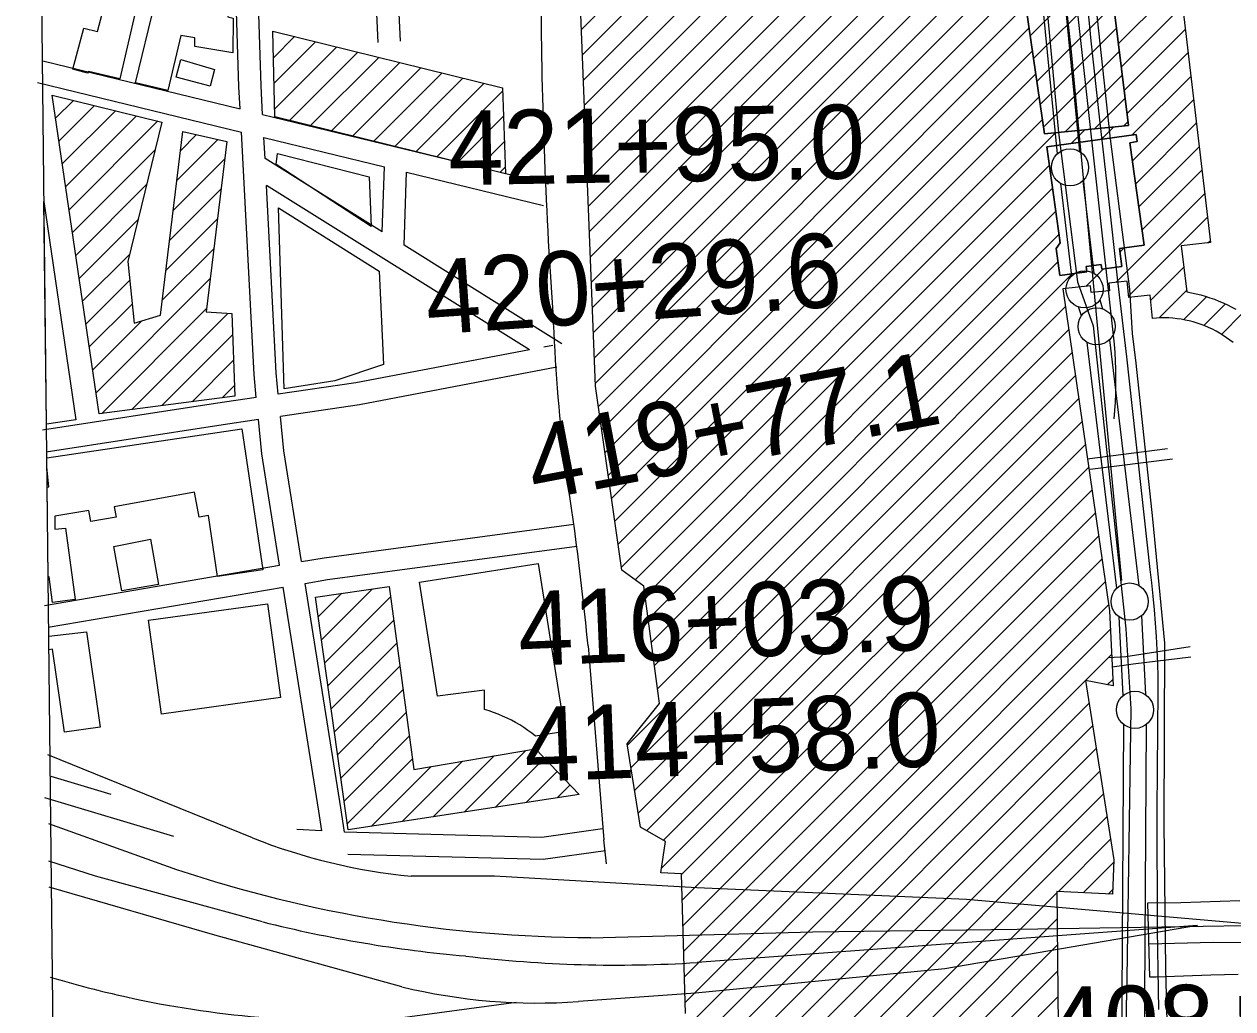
# Model space of a CAD drawing. Extents: x 3677843 to 3715951, y 511991 to 537744.
# Drawn here: x 3681974 to 3683602, y 525377 to 526703 of the extents above; entities that cross this region are included whole.
import ezdxf

# ---------------------------------------------------------------- set-up
doc = ezdxf.new("R2010")
doc.units = 0
for name, color, linetype in [('V-BLDG-OTLN', 7, 'Continuous'), ('V-BRDG-OTLN', 7, 'Continuous'), ('V-CHAN-DOCK', 7, 'Continuous'), ('V-FLOD-BASE', 7, 'Continuous'), ('V-GRID-FRAM', 7, 'Continuous'), ('V-RAIL-TRAK', 7, 'Continuous'), ('V-RIVR-FERY', 7, 'Continuous'), ('V-ROAD-CNTR', 7, 'Continuous'), ('V-SURV-IDEN', 7, 'Continuous'), ('V-SURV-LINE', 7, 'Continuous'), ('V-UTIL-LINE', 7, 'Continuous')]:
    doc.layers.add(name, color=color, linetype=linetype)

msp = doc.modelspace()

# ---------------------------------------------------------------- linework, layer by layer
at = {"layer": 'V-BLDG-OTLN'}
for p, q in [((3682724.7, 526696), (3683284.1, 527255.3)), ((3682726.1, 526662), (3683287.4, 527223.3)), ((3682727.4, 526628), (3683290.7, 527191.2)), ((3682728.7, 526593.9), (3683293.9, 527159.2)), ((3682730.1, 526559.9), (3683297.2, 527127.1)), ((3682731.4, 526525.9), (3683300.5, 527095)), ((3682732.8, 526491.9), (3683303.8, 527063)), ((3682734.1, 526457.9), (3683307.1, 527030.9)), ((3682735.4, 526423.9), (3683287.3, 526975.7)), ((3682736.8, 526389.9), (3683291.8, 526944.9)), ((3682738.1, 526355.8), (3683296.3, 526914)), ((3682739.5, 526321.8), (3683300.8, 526883.2)), ((3682740.8, 526287.8), (3683305.3, 526852.3)), ((3682742.2, 526253.8), (3683309.8, 526821.5)), ((3682743.5, 526219.8), (3683314.3, 526790.6)), ((3683329.4, 526687.7), (3683433.7, 526792.1)), ((3682747.5, 526188.5), (3683318.8, 526759.8)), ((3683333.9, 526656.9), (3683437.6, 526760.6)), ((3683448, 526676.8), (3683530.6, 526759.4)), ((3682751.9, 526157.5), (3683323.3, 526728.9)), ((3683338.4, 526626), (3683441.5, 526729.1)), ((3683451.8, 526645.3), (3683534.3, 526727.8)), ((3682756.4, 526126.6), (3683327.8, 526698.1)), ((3683342.9, 526595.2), (3683445.4, 526697.7)), ((3683455.7, 526613.8), (3683538.1, 526696.2)), ((3682308.8, 526692.5), (3682309.7, 526693.4)), ((3682309.6, 526657.9), (3682338.1, 526686.4)), ((3682310.4, 526623.4), (3682366.4, 526679.4)), ((3682311.2, 526588.8), (3682394.8, 526672.4)), ((3682331.4, 526573.6), (3682423.2, 526665.4)), ((3682760.8, 526095.6), (3683332.3, 526667.2)), ((3683347.4, 526564.3), (3683449.3, 526666.2)), ((3683459.6, 526582.4), (3683541.8, 526664.6)), ((3682359.7, 526566.6), (3682451.5, 526658.4)), ((3682388.1, 526559.6), (3682479.9, 526651.4)), ((3682416.4, 526552.6), (3682508.3, 526644.4)), ((3682444.7, 526545.5), (3682536.6, 526637.4)), ((3682765.2, 526064.7), (3683336.9, 526636.4)), ((3683376.6, 526558.2), (3683453.2, 526634.7)), ((3683466.6, 526554), (3683545.5, 526632.9)), ((3682473.1, 526538.5), (3682565, 526630.4)), ((3682501.4, 526531.5), (3682593.3, 526623.4)), ((3682011.5, 526607.3), (3682011.7, 526607.4)), ((3682016, 526576.5), (3682040.1, 526600.5)), ((3682529.7, 526524.5), (3682618.2, 526613)), ((3682769.6, 526033.8), (3683341.4, 526605.5)), ((3683416, 526562.2), (3683457, 526603.3)), ((3683467.1, 526519.1), (3683549.3, 526601.3)), ((3682020.6, 526545.7), (3682068.5, 526593.6)), ((3682025.1, 526514.9), (3682096.9, 526586.6)), ((3682029.7, 526484.1), (3682125.3, 526579.7)), ((3682034.3, 526453.3), (3682153.7, 526572.8)), ((3682558.1, 526517.4), (3682619.4, 526578.8)), ((3682774, 526002.8), (3683345.9, 526574.7)), ((3683455.3, 526566.2), (3683460.9, 526571.8)), ((3683471.4, 526488.1), (3683553, 526569.7)), ((3682184.5, 526532.8), (3682206.1, 526554.4)), ((3682778.4, 525971.9), (3683363.4, 526556.8)), ((3683384.4, 526542.5), (3683402.8, 526560.9)), ((3683425.5, 526548.3), (3683442.1, 526564.9)), ((3682038.8, 526422.5), (3682150.2, 526533.9)), ((3682179.6, 526492.5), (3682234.8, 526547.7)), ((3682586.4, 526510.4), (3682620.7, 526544.7)), ((3683475.8, 526457.1), (3683556.8, 526538.1)), ((3682174.6, 526452.2), (3682243.8, 526521.4)), ((3682614.7, 526503.4), (3682621.9, 526510.6)), ((3682796.9, 525955), (3683355.1, 526513.2)), ((3683480.1, 526426.1), (3683560.5, 526506.5)), ((3682043.4, 526391.7), (3682138.8, 526487.1)), ((3682169.7, 526412), (3682238.9, 526481.2)), ((3682810.3, 525933), (3683359.5, 526482.2)), ((3683444.8, 526355.4), (3683564.2, 526474.9)), ((3682003.7, 526164.4), (3682000.4, 526464.3)), ((3682000.4, 526464.3), (3682043.3, 526170.2)), ((3682047.9, 526360.9), (3682127.4, 526440.3)), ((3682164.8, 526371.7), (3682234.1, 526440.9)), ((3682814.5, 525901.9), (3683363.8, 526451.2)), ((3683462, 526337.3), (3683568, 526443.2)), ((3682818.7, 525870.7), (3683368.1, 526420.2)), ((3683568.8, 526408.7), (3683571.7, 526411.6)), ((3682052.5, 526330.1), (3682116, 526393.5)), ((3682159.9, 526331.4), (3682229.2, 526400.7)), ((3683450.2, 526396.1), (3683456, 526402)), ((3682822.9, 525839.6), (3683366.8, 526383.5)), ((3683404.1, 526350.1), (3683427.4, 526373.3)), ((3683491.7, 526331.6), (3683536.2, 526376.1)), ((3682057, 526299.3), (3682116.1, 526358.3)), ((3682070.7, 526206.9), (3682224.3, 526360.5)), ((3682827.1, 525808.4), (3683385.7, 526367.1)), ((3683433.3, 526343.9), (3683435.8, 526346.5)), ((3683503.1, 526307.6), (3683540, 526344.5)), ((3682061.6, 526268.5), (3682119.3, 526326.2)), ((3682786.5, 525732.5), (3683376.8, 526322.8)), ((3683536, 526305.2), (3683567.1, 526336.3)), ((3683563.4, 526297.3), (3683592.6, 526326.4)), ((3682078.3, 526179.1), (3682219.4, 526320.2)), ((3682118.9, 526184.4), (3682248.3, 526313.7)), ((3683587, 526285.5), (3683615.4, 526313.9)), ((3682066.2, 526237.7), (3682132.2, 526303.7)), ((3682791.3, 525701.9), (3683381.3, 526291.9)), ((3682159.5, 526189.6), (3682254.6, 526284.7)), ((3682796.1, 525671.4), (3683385.7, 526261)), ((3682200.1, 526194.8), (3682255.9, 526250.7)), ((3682801, 525640.9), (3683390.2, 526230.1)), ((3682240.7, 526200.1), (3682257.2, 526216.6)), ((3682812.4, 525617), (3683394.7, 526199.2)), ((3682043.3, 526170.2), (3682003.7, 526164.4)), ((3682835.1, 525604.3), (3683399.1, 526168.3)), ((3682004.2, 526119.4), (3682267.1, 526158.2)), ((3682267.1, 526158.2), (3682295.2, 525968.4)), ((3682832.7, 525566.5), (3683403.6, 526137.4)), ((3682004.4, 526106.5), (3682004.2, 526119.4)), ((3682007.1, 526080), (3682004.4, 526106.5)), ((3682859.6, 525558.1), (3683408.1, 526106.6)), ((3682004.7, 526079.8), (3682007.1, 526080)), ((3682006, 525959), (3682004.7, 526079.8)), ((3682203.3, 526073), (3682095.1, 526053.4)), ((3682209.4, 526039.3), (3682203.3, 526073)), ((3682860.5, 525523.7), (3683412.5, 526075.7)), ((3682061, 526048.3), (3682015.2, 526040.5)), ((3682063.7, 526033.3), (3682061, 526048.3)), ((3682095.1, 526053.4), (3682097.6, 526039.5)), ((3682861.5, 525489.3), (3683417, 526044.8)), ((3682015.2, 526040.5), (3682015.2, 526023.1)), ((3682097.6, 526039.5), (3682063.7, 526033.3)), ((3682222, 526041.5), (3682209.4, 526039.3)), ((3682234.1, 525959.3), (3682222, 526041.5)), ((3682015.2, 526023.1), (3682029.4, 526024.6)), ((3682029.4, 526024.6), (3682042.4, 525928.5)), ((3682862.4, 525454.8), (3683421.5, 526013.9)), ((3682863.4, 525420.4), (3683425.9, 525983)), ((3682295.2, 525968.4), (3682234.1, 525959.3)), ((3682007.5, 525959.2), (3682006, 525959)), ((3682012.1, 525924.4), (3682007.5, 525959.2)), ((3682864.3, 525386), (3683430.4, 525952.1)), ((3682369.9, 525905.1), (3682401.8, 525936.9)), ((3682374.3, 525874.1), (3682443.2, 525943)), ((3682378.7, 525843.1), (3682467.4, 525931.9)), ((3682042.4, 525928.5), (3682012.1, 525924.4)), ((3682845.6, 525332), (3683434.9, 525921.2)), ((3682383, 525812.1), (3682471.7, 525900.7)), ((3682006.9, 525879), (3682057.9, 525885.1)), ((3682057.9, 525885.1), (3682076.3, 525756.6)), ((3682855.1, 525306.1), (3683437.2, 525888.2)), ((3682007.1, 525860.8), (3682006.9, 525879)), ((3682387.4, 525781.1), (3682475.9, 525869.6)), ((3682012.2, 525861.6), (3682007.1, 525860.8)), ((3682028.2, 525749.7), (3682012.2, 525861.6)), ((3683403.8, 525819.4), (3683438.8, 525854.5)), ((3682391.8, 525750.1), (3682480.1, 525838.5)), ((3682856.4, 525272), (3683403.7, 525819.4)), ((3683433.5, 525813.8), (3683440.5, 525820.7)), ((3682396.1, 525719.1), (3682484.3, 525807.3)), ((3682857.7, 525237.9), (3683408.6, 525788.8)), ((3682400.5, 525688.1), (3682488.6, 525776.2)), ((3682076.3, 525756.6), (3682028.2, 525749.7)), ((3682865.9, 525210.8), (3683413.4, 525758.3)), ((3682404.9, 525657.1), (3682492.8, 525745.1)), ((3682566.6, 525642.2), (3682649.6, 525725.1)), ((3682868.3, 525177.9), (3683418.3, 525727.8)), ((3682409.2, 525626.2), (3682497, 525714)), ((3682441.4, 525623), (3682522, 525703.6)), ((3682483.1, 525629.4), (3682564.5, 525710.7)), ((3682524.9, 525635.8), (3682607, 525717.9)), ((3682608.4, 525648.6), (3682674.8, 525715)), ((3682650.2, 525655), (3682692.1, 525696.9)), ((3682869.6, 525143.9), (3683423.1, 525697.3)), ((3682691.9, 525661.4), (3682709.4, 525678.8)), ((3682870.9, 525109.8), (3683427.9, 525666.8)), ((3682872.2, 525075.7), (3683432.8, 525636.3)), ((3683366.9, 525535), (3683437.6, 525605.8)), ((3683400.6, 525533.4), (3683442, 525574.8)), ((3682866.6, 525034.7), (3683365.3, 525533.4)), ((3683434.4, 525531.9), (3683440.6, 525538)), ((3682867.9, 525000.7), (3683365.6, 525498.4)), ((3682869.2, 524966.6), (3683366, 525463.4)), ((3682894.4, 524956.4), (3683366.3, 525428.4)), ((3682895.7, 524922.4), (3683366.6, 525393.4))]:
    msp.add_line(p, q, dxfattribs=at)
for points in [[(3682864.7, 525370.9), (3682859.6, 525558.9), (3682831.8, 525560.2), (3682838, 525602.6), (3682804, 525621.8), (3682786.3, 525734.2), (3682829.8, 525788.6), (3682808.5, 525946.6), (3682779, 525968), (3682743.7, 526215.6), (3682701.5, 527285.2), (3682733.4, 527288.8), (3682693.7, 527421.1), (3683282.1, 527275), (3683308.9, 527013), (3683456.3, 527032), (3683454.5, 527045.9), (3683424.2, 527041.9), (3683398.3, 527241.5), (3683429.9, 527236.3), (3683426.2, 527263.7), (3683263.9, 527295.5), (3683265, 527301.2), (3683247.8, 527304.6)], [(3683510.9, 526926.2), (3683572, 526409.1), (3683532.9, 526404.5), (3683540.2, 526342.7), (3683546.5, 526341.5), (3683552.8, 526340.2), (3683559, 526338.6), (3683565.2, 526336.9), (3683571.3, 526334.9), (3683577.4, 526332.8), (3683583.4, 526330.4), (3683589.3, 526327.9), (3683595.1, 526325.2), (3683600.9, 526322.3), (3683606.5, 526319.3)], [(3683543.5, 526303.6), (3683538.1, 526304.8), (3683532.6, 526305.8), (3683527.2, 526306.6), (3683521.6, 526307.2), (3683516.1, 526307.6), (3683510.6, 526307.7), (3683505, 526307.7), (3683499.5, 526307.5), (3683494, 526307), (3683491.1, 526338.2), (3683462.2, 526335.3), (3683460, 526357), (3683435, 526354.4), (3683436.1, 526344.2), (3683411.5, 526341.7), (3683410.6, 526350.7), (3683373.3, 526347), (3683436, 525913.4), (3683440.9, 525812.4), (3683403.7, 525819.4), (3683442.1, 525577.9), (3683440.3, 525531.6), (3683365.3, 525535.1), (3683369.7, 525081.5)], [(3683602.7, 526274.4), (3683598.3, 526277.8), (3683593.8, 526281), (3683589.2, 526284.1), (3683584.5, 526287), (3683579.7, 526289.7), (3683574.7, 526292.3), (3683569.7, 526294.7), (3683564.6, 526296.8), (3683559.4, 526298.8), (3683554.2, 526300.6), (3683548.9, 526302.2), (3683543.5, 526303.6)]]:
    msp.add_lwpolyline(points, dxfattribs=at)
for points in [[(3683426.7, 526999.9), (3683448.1, 526842.5), (3683427.9, 526839.7), (3683461.5, 526566.8), (3683348.7, 526555.3), (3683284.8, 526992.8), (3683314.3, 526997), (3683460, 527005.6)], [(3683426.7, 526999.9), (3683460, 527005.6), (3683314.3, 526997), (3683284.8, 526992.8), (3683348.7, 526555.3), (3683461.5, 526566.8), (3683427.9, 526839.7), (3683448.1, 526842.5)], [(3682086.9, 526748.2), (3682128.5, 526740.5), (3682102.5, 526629.8), (3682060.3, 526639.6), (3682059.3, 526637.1), (3682039.4, 526642.4), (3682054, 526697.9), (3682072.5, 526693.1)], [(3682124, 526624.4), (3682150.4, 526733), (3682191, 526723.1), (3682193, 526731.2), (3682249.2, 526717.5), (3682248.1, 526712.9), (3682255.5, 526711.1), (3682254.9, 526664.8), (3682203.7, 526672.9), (3682203.8, 526684.7), (3682184.9, 526687.9), (3682167.2, 526614)], [(3682308.8, 526693.6), (3682618.1, 526617.4), (3682622.3, 526501.5), (3682311.4, 526578.6)], [(3682185, 526655.6), (3682230.3, 526642.2), (3682224.2, 526619.6), (3682178.6, 526632)], [(3682011.4, 526607.5), (3682159.4, 526571.4), (3682113.5, 526383.5), (3682121.9, 526300.6), (3682157.4, 526311.4), (3682187.7, 526558.6), (3682246.7, 526545), (3682218.9, 526315.9), (3682253.5, 526313.4), (3682257.7, 526202.3), (3682074.9, 526178.7)], [(3683369.7, 526408.9), (3683351.6, 526537.9), (3683472.2, 526554.8), (3683473.6, 526545), (3683463.7, 526543.6), (3683482.9, 526405.8), (3683449.5, 526401.1), (3683452.8, 526376.9), (3683426, 526373.1), (3683425.1, 526379.7), (3683404.8, 526376.9), (3683405.8, 526369.9), (3683369.4, 526364.8), (3683364.3, 526401.1)], [(3683369.7, 526408.9), (3683364.3, 526401.1), (3683369.4, 526364.8), (3683405.8, 526369.9), (3683404.8, 526376.9), (3683425.1, 526379.7), (3683426, 526373.1), (3683452.8, 526376.9), (3683449.5, 526401.1), (3683482.9, 526405.8), (3683463.7, 526543.6), (3683473.6, 526545), (3683472.2, 526554.8), (3683351.6, 526537.9)], [(3682315.2, 526528.9), (3682438.7, 526497.6), (3682441.5, 526430.7), (3682313.5, 526514)], [(3682316.4, 526455.7), (3682452.3, 526370.8), (3682458, 526244.7), (3682392.5, 526222.9), (3682324, 526212.2)], [(3682094.7, 525999.9), (3682143.8, 526009.5), (3682154.7, 525948.8), (3682105.5, 525940)], [(3682506.5, 525951.7), (3682666.5, 525977), (3682702.3, 525750.6), (3682662.6, 525744.3), (3682657.6, 525748.4), (3682652.4, 525752.3), (3682647, 525756), (3682641.5, 525759.5), (3682635.9, 525762.9), (3682630.2, 525766), (3682624.4, 525768.9), (3682618.5, 525771.6), (3682612.4, 525774.1), (3682606.3, 525776.4), (3682600.2, 525778.5), (3682593.9, 525780.4), (3682593.9, 525806.4), (3682530.7, 525798.2)], [(3682366.2, 525931.7), (3682465.5, 525946.2), (3682499, 525699.7), (3682662.9, 525727.3), (3682721.7, 525665.9), (3682410.3, 525618.2)], [(3682301.5, 525922.6), (3682319.1, 525796.4), (3682158.8, 525774.1), (3682141.1, 525900.5)]]:
    msp.add_lwpolyline(points, close=True, dxfattribs=at)
at = {"layer": 'V-BRDG-OTLN'}
msp.add_line((3683576, 525466.6), (3683489.1, 525464.4), dxfattribs=at)
for points in [[(3683609.6, 525423.4), (3683572.8, 525422.4), (3683536, 525421.3), (3683499.2, 525420.1), (3683490.3, 525419.8), (3683487.9, 525520), (3683532.4, 525520.5), (3683611.5, 525523)], [(3685676.7, 525509), (3684707.5, 525489.9), (3683947.9, 525463.5), (3683833.5, 525464.4), (3683576, 525466.6)]]:
    msp.add_lwpolyline(points, dxfattribs=at)
at = {"layer": 'V-CHAN-DOCK'}
msp.add_lwpolyline([(3683516.1, 525271.2), (3683512.2, 525431), (3683509.7, 525626.3), (3683510.5, 525869.6), (3683494.3, 526037.2), (3683471.9, 526246.7), (3683467.1, 526286.5), (3683463.4, 526346.5), (3683437.5, 526549), (3683409.8, 526806.9), (3683393.9, 526982.2), (3683396.5, 526997.9), (3683393.8, 527027.8), (3683387.8, 527049.4), (3683375.1, 527179.1)], dxfattribs=at)
at = {"layer": 'V-FLOD-BASE'}
msp.add_line((3683459.7, 525328.9), (3683458.9, 525389.1), dxfattribs=at)
msp.add_lwpolyline([(3683298.5, 527292.9), (3683367.5, 526557.3), (3683392.9, 526356.2), (3683414.1, 526296.9), (3683457.9, 525889), (3683464.9, 525781.1), (3683458.9, 525389.1)], dxfattribs=at)
at = {"layer": 'V-GRID-FRAM'}
msp.add_lwpolyline([(3681899.6, 535587.1), (3713561.2, 535950.9), (3713778.1, 517769.3), (3682100.6, 517405.3), (3681899.6, 535587.1)], dxfattribs=at)
at = {"layer": 'V-RAIL-TRAK'}
for points in [[(3683339.5, 527203), (3683343.1, 527165.6), (3683347, 527128.3), (3683351.1, 527091), (3683355.6, 527053.8), (3683399.9, 526657), (3683442.5, 526272.4), (3683443.3, 526261.2), (3683443.8, 526250), (3683444.2, 526238.8), (3683444.3, 526227.7), (3683444.3, 526216.5), (3683444, 526205.3), (3683443.6, 526194.1), (3683442.9, 526183), (3683442, 526171.8)], [(3683411.5, 526680.6), (3683394.9, 526854.7), (3683378.3, 527028.8), (3683361.9, 527202.9)], [(3683502.7, 525376.2), (3683501.7, 525429.9), (3683501, 525483.7), (3683500.6, 525537.5), (3683500.4, 525591.2), (3683500.4, 525645), (3683500.6, 525698.8), (3683501.1, 525752.6), (3683501.8, 525806.3), (3683501.6, 525824.4), (3683501.1, 525842.5), (3683500.3, 525860.6), (3683499.4, 525878.7), (3683498.2, 525896.7), (3683496.7, 525914.7), (3683495.1, 525932.8), (3683493.2, 525950.8), (3683491, 525968.7), (3683459.5, 526255.2), (3683447.1, 526361.5), (3683435, 526467.8), (3683423.1, 526574.2), (3683411.5, 526680.6)]]:
    msp.add_lwpolyline(points, dxfattribs=at)
at = {"layer": 'V-RIVR-FERY'}
msp.add_spline([(3683395.6, 529471.3), (3683521.9, 529210.1), (3683605.1, 528969.7), (3683680.8, 528445.2), (3683751.5, 527893.7), (3683927.9, 527005.7), (3684042.4, 526379.7), (3684112.2, 525834.6), (3684119.2, 525226.8), (3684092.5, 524348.2), (3684041.6, 523650.6), (3683951.4, 522948.6), (3683790.8, 522287.1), (3683653.8, 521935.8), (3683329.6, 521213.6), (3682839.7, 520457.3), (3682512.6, 519997.8), (3682286.2, 519636), (3682113.5, 519264), (3682089.8, 519186.3)], degree=3, dxfattribs=at)
at = {"layer": 'V-ROAD-CNTR'}
for points in [[(3682295.1, 526581.7), (3682293.1, 526620.2), (3682282.2, 526951.7)], [(3682450.7, 526678.7), (3682439.8, 526912.3)], [(3682480.7, 526680.1), (3682470.2, 526904.7)], [(3682264.7, 526589.1), (3682263.1, 526618.9), (3682259.3, 526734.5)], [(3681999, 526653.7), (3682264.7, 526589.1)], [(3681991.9, 526624.5), (3682266.4, 526557.8)], [(3682295.1, 526581.7), (3682680.4, 526488.1)], [(3682286.5, 526200.6), (3682283.5, 526231.4), (3682266.4, 526557.8)], [(3682296.8, 526550.4), (3682459.4, 526510.9)], [(3682298.3, 526522.4), (3682296.8, 526550.4)], [(3682456.3, 526423.7), (3682298.3, 526522.4)], [(3682456.3, 526423.7), (3682459.4, 526510.9)], [(3682485.6, 526405.4), (3682489.1, 526503.7)], [(3682489.1, 526503.7), (3682673.3, 526458.9)], [(3682654.5, 526264.6), (3682300.2, 526485.8)], [(3682316.2, 526204.9), (3682313.5, 526233.7), (3682300.2, 526485.8)], [(3682698, 526272.8), (3682485.6, 526405.4)], [(3682654.6, 526264.6), (3682420.6, 526220.2), (3682316.2, 526204.9)], [(3682685.9, 526270.5), (3682673.8, 526268.2)], [(3682691.5, 526241.1), (3682425.6, 526190.6), (3682319.1, 526175)], [(3682286.5, 526200.6), (3682231.6, 526192.5), (3681998.7, 526156.4)], [(3682347.5, 525979.6), (3682323.6, 526128.6), (3682319.1, 526175)], [(3682289.4, 526170.7), (3682236.1, 526162.9), (3682003.3, 526126.7)], [(3682317.9, 525974.6), (3682293.9, 526124.8), (3682289.4, 526170.7)], [(3682347.5, 525979.6), (3682378.2, 525984.8), (3682714.3, 526029.8)], [(3682352.3, 525950), (3682382.7, 525955.2), (3682718.3, 526000.1)], [(3682001, 525920.5), (3682317.9, 525974.6)], [(3682405.4, 525615.2), (3682400.6, 525648.1), (3682352.3, 525950)], [(3682006.1, 525891), (3682322.7, 525944.9)], [(3682374.8, 525617), (3682371, 525643.6), (3682322.7, 525944.9)], [(3682733.6, 525866), (3682755, 525604.8)], [(3682281.4, 525607.6), (3682005.6, 525719.4)], [(3682090.9, 525666.1), (3682010.4, 525690.3)], [(3682175.4, 525609.5), (3682001.8, 525661.6)], [(3682006.6, 525626.9), (3682179.2, 525564.8)], [(3682374.8, 525617), (3682341.1, 525618.7)], [(3682752.9, 525619.7), (3682671.3, 525608.2), (3682405.4, 525615.2)], [(3682757, 525589.9), (3682673, 525578.2), (3682409.8, 525585.1)], [(3682758.5, 525572.7), (3682755, 525604.8)], [(3682295.1, 525494.4), (3682069.9, 525555.8), (3682007.2, 525576.2)], [(3682482.8, 525407), (3682230.5, 525476.5), (3682007.6, 525541.2)], [(3683630.4, 525490.9), (3683243.5, 525524.3), (3682880.1, 525540.2), (3682607.7, 525556), (3682495.2, 525556)], [(3682737.4, 525473.1), (3683036.3, 525481.1), (3683311.6, 525484.5), (3686098.3, 525529.5)], [(3683554.9, 525489.4), (3683214.4, 525431.3), (3682878.5, 525398.4), (3682720.9, 525387.2)], [(3683554.9, 525489.4), (3682880.6, 525439.7)], [(3682636.8, 525385.7), (3682470.2, 525363.5)]]:
    msp.add_lwpolyline(points, dxfattribs=at)
for centre, radius, start, end in [((3689134.6, 526772.5), 6464.7, 180.14371, 184.06249), ((3685356.9, 526418.7), 2672.8, 182.2562, 186.5619), ((3678965.8, 525505.9), 3784.9, 5.4597, 9.2339), ((3682567.4, 526323.7), 771.1, 248.2288, 264.6252), ((3682746, 527270.8), 1797.6, 251.6211, 269.7274), ((3682720.8, 527188.9), 1747.1, 255.8995, 265.0008), ((3682772.1, 527140), 1703.8, 263.1452, 273.6483), ((3682430.2, 526833.1), 1474.6, 253.3994, 257.5245), ((3682399.6, 526684.8), 1323.2, 257.4331, 273.0585), ((3682665.3, 526159.8), 774.7, 256.3675, 274.1139)]:
    msp.add_arc(centre, radius, start, end, dxfattribs=at)
at = {"layer": 'V-SURV-LINE'}
for points in [[(3683366, 526528.7), (3683306.9, 527131.5)], [(3683336.8, 527134.4), (3683395.9, 526531.6)], [(3683385.2, 526364.2), (3683370.4, 526488.7)], [(3683400.2, 526492.2), (3683415, 526367.8)], [(3683398.3, 526310.6), (3683394.4, 526322.5)], [(3683422.9, 526331.8), (3683426.8, 526319.8)], [(3683445.9, 525943.8), (3683406.2, 526274.5)], [(3683436, 526278.1), (3683475.7, 525947.4)], [(3683454.4, 525799.1), (3683449.2, 525905)], [(3683479.2, 525906.5), (3683484.4, 525800.6)], [(3683452.8, 525319.2), (3683455.3, 525760)], [(3683485.3, 525759.9), (3683482.8, 525319)]]:
    msp.add_lwpolyline(points, dxfattribs=at)
for centre in [(3683382.9, 526510.3), (3683402.5, 526346.1), (3683418.7, 526296.2), (3683463.2, 525925.7), (3683470.4, 525779.9)]:
    msp.add_circle(centre, 25, dxfattribs=at)
at = {"layer": 'V-UTIL-LINE'}
for p, q in [((3683406.2, 526117.8), (3683514.4, 526131.7)), ((3683409.9, 526103.9), (3683520.9, 526117.8))]:
    msp.add_line(p, q, dxfattribs=at)
for points in [[(3683452.9, 525954.1), (3683385, 526665.8), (3683329.3, 527172.7), (3683262.9, 527740.5), (3683239.6, 527861), (3683220.6, 527958.7), (3683159.3, 528188.6), (3683084.9, 528629.5), (3683030.1, 529029.4), (3683002.2, 529384.8), (3682932.6, 529730.4), (3682900, 530012.9), (3682876.8, 530381.3), (3682871.2, 530572.7), (3682906.5, 530843.5), (3682949.3, 531079.9), (3682986.4, 531237), (3683056.1, 531445.5), (3683116.5, 531551), (3683192.7, 531667.1), (3683295.8, 531795.3), (3683329.3, 531838.1)], [(3683434.9, 525850.5), (3683458, 525851.9), (3683544.9, 525865.3)], [(3683439.5, 525837.6), (3683468, 525841.7), (3683545.8, 525851.4)]]:
    msp.add_lwpolyline(points, dxfattribs=at)

# ---------------------------------------------------------------- texts
at = {"layer": 'V-SURV-IDEN'}
for s, rotation, p in [('   421+95.0  ', 0.9357, (3682434.5, 526484.5)), ('   420+29.6  ', 3.9512, (3682406.5, 526277.2)), ('   419+77.1  ', 10.8208, (3682552.4, 526039.9)), ('   416+03.9  ', 2.308, (3682529.6, 525834.2)), ('   414+58.0  ', 2.1908, (3682537.8, 525678.6)), ('   408+91.5  ', 0.8688, (3683243.4, 525305))]:
    msp.add_text(s, height=100, rotation=rotation, dxfattribs=at).set_placement(p)

doc.saveas('drawing.dxf')
